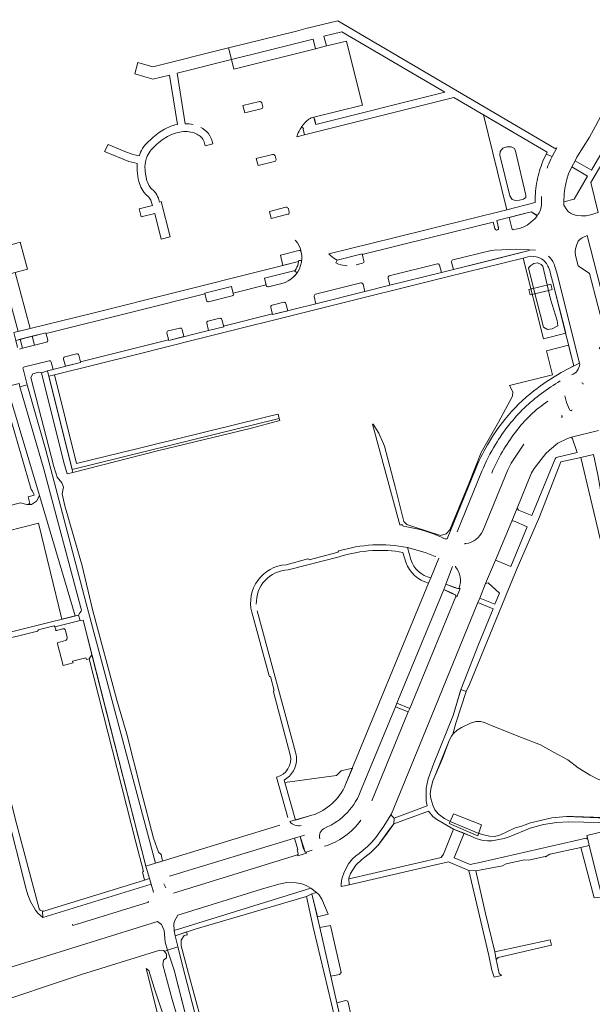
# Model space of a CAD drawing. Header units: metres. Extents: x 209813 to 223847, y 571801 to 587119.
# Tile 264 of 656: x 220325 to 220478, y 575037 to 575299. Entities that reach past the tile are written whole.
import ezdxf

# ---------------------------------------------------------------- set-up
doc = ezdxf.new("R2010")
doc.units = ezdxf.units.M
for name, color, linetype, lineweight in [('B-RO-GK-BESCHOEIING-G', 8, 'GK-BESCHOEIING', 0), ('B-RO-GR-BEPLANTING_CULTUUR_BOSPLANTSOEN-GV', 8, 'Continuous', 0), ('B-RO-GR-BEPLANTING_CULTUUR_HEESTERS-GV', 8, 'Continuous', 0), ('B-RO-GR-BOS_GEMENGD-GV', 8, 'Continuous', 0), ('B-RO-KW-KUNSTWERK_DEK-GV', 8, 'Continuous', 0), ('B-RO-KW-KUNSTWERK_STEIGER-GV', 8, 'Continuous', 0), ('B-RO-OG-TERREIN_CULTUURSCHEIDING-GV', 8, 'Continuous', 0), ('B-RO-OG-WEG-GV', 8, 'Continuous', 0), ('B-RO-VH-VERHARDING_GRASBETONSTEEN-GV', 8, 'Continuous', 0), ('B-RO-VH-VERHARDING_HALFVERHARDING-GV', 8, 'Continuous', 0), ('B-RO-VH-VERHARDING_TEGEL-GV', 8, 'Continuous', 0)]:
    doc.layers.add(name, color=color, linetype=linetype, lineweight=lineweight)
doc.linetypes.add('GK-BESCHOEIING', pattern='A,30,-5,[1,NLCS.shx,S=1,R=0,X=0,Y=0],-5', length=40)

msp = doc.modelspace()

# ---------------------------------------------------------------- linework, layer by layer
at = {"layer": 'B-RO-GK-BESCHOEIING-G', "flags": 128}
for points in [[(220450.694, 575111.451), (220449.049, 575112.143), (220448.003, 575112.415), (220446.738, 575112.391), (220445.339, 575111.932), (220442.925, 575110.817), (220441.807, 575110.064), (220440.915, 575109.306), (220440.671, 575108.996)], [(220458.95, 575108.093), (220450.694, 575111.451)], [(220440.671, 575108.996), (220440.247, 575108.456), (220439.789, 575107.514), (220435.674, 575097.395), (220435.345, 575096.575), (220434.773, 575094.358), (220434.584, 575093.11), (220434.747, 575091.88), (220435.31, 575090.053), (220435.837, 575088.865), (220436.789, 575087.706), (220438.381, 575086.559), (220439.904, 575085.727)], [(220467.64, 575104.166), (220464.025, 575106.175), (220458.95, 575108.093)], [(220488.159, 575095.628), (220487.82, 575095.556), (220486.165, 575095.453), (220484.651, 575095.484), (220483.328, 575095.699), (220481.946, 575096.066), (220479.126, 575097.138), (220477.243, 575098.103), (220474.053, 575100.047), (220471.254, 575102.158), (220467.64, 575104.166)], [(220447.538, 575082.552), (220449.219, 575082.092), (220450.428, 575081.866), (220451.854, 575081.774), (220453.378, 575082.206), (220457.107, 575083.97), (220459.249, 575084.602), (220461.306, 575085.386), (220466.992, 575086.721), (220470.931, 575087.078), (220479.4, 575086.741), (220485.995, 575086.592), (220490.405, 575087.327), (220493.716, 575088.223), (220493.901, 575088.306)], [(220439.904, 575085.727), (220447.538, 575082.552)]]:
    msp.add_lwpolyline(points, dxfattribs=at)
at = {"layer": 'B-RO-GR-BEPLANTING_CULTUUR_BOSPLANTSOEN-GV', "flags": 128}
for points in [[(220340.032, 575140.522), (220330.541, 575172.608), (220329.738, 575171.093), (220328.378, 575170.203), (220327.19, 575170.265), (220325.431, 575170.69), (220316.078, 575168.312), (220317.61, 575162.09), (220330.22, 575165.23), (220336.49, 575139.644)], [(220344.48, 575130.172), (220343.777, 575129.106), (220356.217, 575080.235), (220358.206, 575072.374), (220357.956, 575072.311), (220358.525, 575070.101), (220359.865, 575070.513), (220358.86, 575073.88)], [(220373.951, 575016.579), (220366.362, 575046.107), (220364.64, 575051.415), (220363.805, 575051.133), (220364.365, 575050.402), (220364.379, 575049.433), (220363.603, 575048.788), (220363.404, 575047.549), (220365.86, 575038.267), (220370.339, 575023.154), (220371.386, 575020.064), (220371.493, 575018.446), (220370.485, 575017.68), (220369.256, 575018.38), (220368.163, 575020.067), (220361.055, 575041.453), (220359.653, 575046.008), (220358.902, 575046.547), (220366.948, 575014.781)]]:
    msp.add_lwpolyline(points, close=True, dxfattribs=at)
for points in [[(220412.09, 575095.6), (220413.894, 575099.978), (220410.925, 575099.255), (220409.668, 575097.999), (220395.863, 575096.159), (220398.72, 575086.09), (220403.09, 575087.39)], [(220375.316, 575026.533), (220370.2, 575045.244), (220368.306, 575052.613), (220368.234, 575054.132), (220369.035, 575055.345), (220369.743, 575055.579), (220369.906, 575055.489), (220369.747, 575056.303), (220366.66, 575055.26), (220369.251, 575044.928), (220380.917, 575000)]]:
    msp.add_lwpolyline(points, dxfattribs=at)
at = {"layer": 'B-RO-GR-BEPLANTING_CULTUUR_BOSPLANTSOEN-GV'}
msp.add_lwpolyline([(220403.09, 575087.39, 0.2190612), (220412.09, 575095.6)], format="xyb", dxfattribs=at)
at = {"layer": 'B-RO-GR-BEPLANTING_CULTUUR_HEESTERS-GV'}
for points in [[(220435.98, 575156.37, 0.044515), (220428.571, 575158.742)], [(220429.46, 575155.55, 0.2651608), (220434.78, 575150.65)]]:
    msp.add_lwpolyline(points, format="xyb", dxfattribs=at)
at = {"layer": 'B-RO-GR-BEPLANTING_CULTUUR_HEESTERS-GV', "flags": 128}
for points in [[(220434.78, 575150.65), (220436.943, 575155.95)], [(220436.118, 575156.472), (220435.98, 575156.37)]]:
    msp.add_lwpolyline(points, dxfattribs=at)
at = {"layer": 'B-RO-GR-BOS_GEMENGD-GV', "flags": 128}
for points in [[(220333.852, 575201.173), (220332.687, 575205.905), (220331.039, 575205.315), (220337.002, 575181.449)], [(220337.002, 575181.449), (220337.862, 575178.368), (220339.387, 575178.759), (220333.852, 575201.173)], [(220339.387, 575178.759), (220361.936, 575184.544), (220386.608, 575190.528), (220394.552, 575192.597), (220394.402, 575193.18), (220365.865, 575186.128), (220339.192, 575179.559)]]:
    msp.add_lwpolyline(points, dxfattribs=at)
at = {"layer": 'B-RO-KW-KUNSTWERK_DEK-GV', "flags": 128}
msp.add_lwpolyline([(220466.187, 575227.287), (220467.107, 575227.499), (220466.792, 575228.944), (220460.878, 575227.581), (220461.209, 575226.137)], close=True, dxfattribs=at)
at = {"layer": 'B-RO-KW-KUNSTWERK_STEIGER-GV', "flags": 128}
msp.add_lwpolyline([(220439.904, 575085.727), (220439.664, 575085.2), (220447.341, 575081.957), (220448.299, 575084.865), (220440.786, 575087.824)], close=True, dxfattribs=at)
at = {"layer": 'B-RO-OG-TERREIN_CULTUURSCHEIDING-GV', "flags": 128}
for points in [[(220473.217, 575261.858), (220477.573, 575259.367), (220491.038, 575282.319), (220483.774, 575310.922), (220482.5, 575310.435), (220481.58, 575309.631), (220480.872, 575308.469), (220480.397, 575307.185), (220480.333, 575305.847), (220480.602, 575303.395), (220483.257, 575292.636), (220483.702, 575289.889), (220483.882, 575287.716), (220483.843, 575284.099), (220483.174, 575280.693), (220482.654, 575278.897), (220481.075, 575275.602), (220478.646, 575271.049), (220477.095, 575268.178), (220473.682, 575262.775)], [(220407.465, 575292.569), (220412.278, 575293.723), (220413.852, 575287.629), (220416.586, 575276.716), (220403.575, 575273.489), (220403.876, 575272.739), (220404.179, 575271.529), (220438.503, 575280.148), (220411.109, 575296.227), (220406.306, 575295.032), (220406.958, 575292.447)], [(220382.343, 575286.262), (220404.044, 575291.729), (220403.421, 575294.252), (220389.927, 575290.907), (220381.692, 575288.845)], [(220455.794, 575252.52), (220453.162, 575263.311), (220453.242, 575264.287), (220453.99, 575265.183), (220455.057, 575265.546), (220456.194, 575265.591), (220457.07, 575265.098), (220457.304, 575264.377), (220460.131, 575252.673), (220460.072, 575252.021), (220459.46, 575251.588), (220458.427, 575251.375), (220457.3, 575251.287), (220456.454, 575251.553)], [(220470.228, 575250.907), (220472.978, 575251.619), (220476.56, 575257.756), (220472.355, 575260.232), (220471.433, 575258.34), (220470.99, 575256.905), (220470.469, 575254.433), (220470.266, 575253.05)], [(220462.13, 575227.87), (220460.825, 575233.318), (220461.426, 575233.95), (220462.257, 575234.506), (220463.186, 575234.61), (220464.184, 575234.219), (220464.654, 575233.728), (220466.699, 575224.992), (220468.407, 575219.278), (220468.638, 575217.816), (220467.123, 575217.054), (220465.848, 575216.838), (220464.794, 575217.467)], [(220325.294, 575201.616), (220325.069, 575202.489), (220317.837, 575200.689), (220318.035, 575199.943), (220318.42, 575200.443), (220320.069, 575201.034), (220321.388, 575201.352), (220322.026, 575201.169), (220330.541, 575172.608), (220340.032, 575140.522), (220340.91, 575140.74), (220341.29, 575141.332), (220341.612, 575141.764), (220341.709, 575142.2), (220341.543, 575142.654), (220331.664, 575179.622)], [(220457.758, 575169.22), (220458.14, 575168.709), (220461.717, 575167.321), (220467.925, 575182.38), (220468.158, 575182.763), (220473.744, 575184.088), (220472.555, 575187.73), (220472.289, 575188.187), (220471.192, 575187.809), (220468.662, 575186.546), (220466.395, 575184.702), (220465.388, 575183.822), (220462.289, 575179.867), (220461.588, 575178.641)], [(220451.972, 575155.388), (220456.054, 575153.728), (220460.49, 575164.241), (220456.78, 575165.87), (220456.336, 575165.821)], [(220447.8, 575145.309), (220451.846, 575143.641), (220453.062, 575146.641), (220450.038, 575149.393), (220449.375, 575149.171)], [(220425.023, 575086.597), (220433.805, 575089.896), (220433.558, 575091.291), (220433.539, 575094.634), (220434.078, 575097.077), (220435.474, 575101.017), (220440.712, 575114.018), (220442.824, 575121.136), (220447.499, 575132.921), (220451.37, 575142.467), (220447.312, 575144.113), (220434.17, 575111.874), (220424.284, 575087.814), (220424.098, 575087.5)], [(220424.917, 575085.134), (220422.688, 575082.037), (220420.732, 575079.474), (220418.801, 575077.523), (220416.382, 575075.582), (220414.786, 575074.075), (220413.413, 575071.862), (220412.975, 575070.657), (220413.047, 575070.505), (220437.503, 575076.186), (220437.721, 575076.432), (220438.134, 575077.037), (220440.839, 575083.729), (220436.384, 575086.25), (220435.361, 575087.035), (220434.164, 575088.512)], [(220402.82, 575067.995), (220401.567, 575068.701), (220400.386, 575069.126), (220398.951, 575069.356), (220396.462, 575069.457), (220394.287, 575069.051), (220389.64, 575067.72), (220367.357, 575060.774), (220366.49, 575059.195), (220366.31, 575058.36), (220366.363, 575056.668)], [(220404.321, 575066.788), (220403.099, 575066.503), (220404.555, 575060.367), (220407.408, 575061.062), (220405.786, 575065.071), (220404.91, 575066.291)], [(220408.092, 575058.026), (220405.247, 575057.449), (220408.123, 575044.504), (220410.45, 575044.997), (220410.92, 575045.491)], [(220412.88, 575023.663), (220414.952, 575024.155), (220415.564, 575025.05), (220412.641, 575037.858), (220412.166, 575038.021), (220409.716, 575037.385)]]:
    msp.add_lwpolyline(points, close=True, dxfattribs=at)
for points in [[(220389.095, 575277.664), (220384.728, 575276.542), (220385.237, 575274.64), (220389.588, 575275.712)], [(220389.997, 575276.243), (220389.716, 575277.295)], [(220465.2, 575262.964), (220465.809, 575264.113), (220448.771, 575274.107), (220454.989, 575248.791), (220462.57, 575250.715), (220462.613, 575252.38)], [(220399.116, 575268.226), (220401.146, 575268.736), (220400.771, 575270.277), (220400.879, 575270.436), (220400.345, 575270.855)], [(220400.345, 575270.855), (220400.224, 575270.674)], [(220392.631, 575263.552), (220388.265, 575262.424), (220388.746, 575260.548), (220393.135, 575261.621)], [(220393.537, 575262.058), (220393.275, 575263.172)], [(220396.198, 575249.458), (220391.798, 575248.359), (220392.256, 575246.498), (220396.662, 575247.581)], [(220397.038, 575248.088), (220396.82, 575249.088)], [(220463.096, 575247.138), (220461.54, 575248.234), (220455.634, 575246.766)], [(220455.634, 575246.766), (220456.325, 575243.865)], [(220456.75, 575243.48), (220456.926, 575243.494), (220457.902, 575243.7)], [(220461.364, 575245.425), (220462.103, 575246.081)], [(220399.596, 575237.953), (220394.693, 575236.723), (220395.39, 575233.944), (220399.565, 575234.991), (220399.591, 575235.303), (220400.4, 575235.253)], [(220416.965, 575235.13), (220416.485, 575237.048), (220409.852, 575235.354), (220409.501, 575234.63), (220410.224, 575234.325)], [(220440.818, 575232.89), (220460.993, 575237.92), (220461.003, 575238.117), (220457.654, 575238.282), (220451.627, 575238.067), (220450.85, 575237.956), (220440.687, 575235.425)], [(220462.841, 575236.265), (220461.276, 575236.41), (220459.369, 575235.937), (220464.79, 575214.411), (220470.721, 575215.873), (220467.156, 575229.777), (220466.672, 575231.726)], [(220414.853, 575234.089), (220416.62, 575234.519)], [(220423.39, 575230.58), (220423.882, 575228.664), (220437.582, 575232.09), (220437.094, 575234.016)], [(220436.567, 575234.401), (220423.726, 575231.18)], [(220440.326, 575234.825), (220440.818, 575232.89)], [(220398.443, 575231.122), (220399.146, 575231.943), (220398.518, 575232.433), (220398.632, 575232.596), (220390.452, 575230.531), (220390.923, 575228.632)], [(220382.165, 575226.442), (220381.691, 575228.345), (220374.549, 575226.556), (220375.001, 575224.649)], [(220391.507, 575228.254), (220395.083, 575229.156)], [(220403.723, 575225.666), (220404.173, 575223.75), (220417.183, 575226.966), (220416.724, 575228.919)], [(220416.157, 575229.285), (220404.059, 575226.266)], [(220375.582, 575224.283), (220381.817, 575225.831)], [(220392.13, 575222.762), (220392.616, 575220.843), (220396.663, 575221.876)], [(220395.597, 575224.158), (220392.483, 575223.371)], [(220396.663, 575221.876), (220396.193, 575223.8)], [(220378.583, 575219.917), (220375.416, 575219.129)], [(220375.074, 575218.547), (220375.554, 575216.599)], [(220375.554, 575216.599), (220379.617, 575217.614), (220379.135, 575219.557)], [(220332.721, 575214.076), (220332.224, 575215.975), (220328.593, 575215.076)], [(220328.593, 575215.076), (220329.236, 575212.683), (220332.38, 575213.475)], [(220364.48, 575215.891), (220364.966, 575213.966), (220369.017, 575214.972), (220368.561, 575216.905)], [(220367.952, 575217.269), (220364.838, 575216.503)], [(220325.21, 575211.674), (220325.992, 575211.865), (220325.374, 575214.278), (220324.197, 575213.987), (220324.684, 575212.044)], [(220469.5, 575205.38), (220472.908, 575207.177), (220471.498, 575212.69), (220465.59, 575211.235), (220467.214, 575204.787), (220455.758, 575201.984), (220456.602, 575200.24), (220456.581, 575199.13), (220452.81, 575192.222), (220448.213, 575184.082), (220444.809, 575175.559), (220439.859, 575163.5), (220438.834, 575162.38), (220437.372, 575161.954), (220430.238, 575164.307), (220428.363, 575164.939), (220427.594, 575165.741), (220425.272, 575174.94), (220422.442, 575185.8), (220420.937, 575189.239), (220419.465, 575191.626), (220419.275, 575191.623), (220426.544, 575164.839)], [(220340.417, 575210.379), (220337.291, 575209.601)], [(220341.431, 575208.268), (220341.004, 575210.018)], [(220336.931, 575209.004), (220337.414, 575207.077), (220341.477, 575208.082), (220341.431, 575208.268)], [(220470.46, 575199.21), (220470.96, 575197.44), (220471.69, 575195.53)], [(220472.368, 575195.304), (220472.32, 575195.47)], [(220448.65, 575163.22), (220455.34, 575179.46), (220456.23, 575181.26), (220459.53, 575186.32)], [(220426.544, 575164.839), (220427.22, 575164.78)], [(220438.04, 575161.37), (220438.011, 575161.231)], [(220443.82, 575159.65), (220443.87, 575159.81), (220444.09, 575159.82)], [(220440.58, 575153.71), (220438.799, 575148.993), (220441.03, 575148.18), (220441.95, 575147.85)], [(220441.34, 575153.61), (220441.346, 575153.829)], [(220441.26, 575146.13), (220440.44, 575146.64), (220438.269, 575147.591), (220425.74, 575117.247), (220429.163, 575115.889), (220441.43, 575145.74)], [(220335.332, 575133.09), (220336.802, 575127.331), (220339.454, 575128.006), (220339.334, 575128.507), (220342.912, 575129.363), (220343.02, 575128.913), (220343.777, 575129.106), (220344.48, 575130.172), (220342.126, 575139.387), (220341.34, 575139.29), (220334.609, 575137.636), (220334.85, 575136.97)], [(220335.13, 575136.69), (220336.621, 575137.119)], [(220337.477, 575136.622), (220337.917, 575134.814)], [(220337.425, 575133.982), (220335.561, 575133.481)], [(220419.05, 575091.28), (220428.775, 575114.946), (220425.343, 575116.285), (220416.308, 575094.414)], [(220483.662, 575085.372), (220471.425, 575085.629), (220468.349, 575085.434), (220464.823, 575084.918), (220461.229, 575083.942), (220455.656, 575081.651), (220454.348, 575081.176), (220451.045, 575080.589), (220449.906, 575080.607), (220448.67, 575080.718), (220446.899, 575081.211), (220443.681, 575082.636), (220441.039, 575076.056), (220445.294, 575074.31), (220448.234, 575074.886), (220476.167, 575081.302), (220476.579, 575081.035), (220476.326, 575082.038), (220494.815, 575086.449)], [(220399.47, 575077.24), (220399.18, 575078.21), (220399.33, 575078.25), (220398.485, 575081.315), (220365.17, 575071.17)], [(220401.13, 575082.12), (220399.947, 575081.76), (220400.94, 575078.73), (220401.22, 575077.77)], [(220366.24, 575066.62), (220399.263, 575076.868)], [(220401.58, 575077.571), (220403.152, 575078.087)], [(220360.78, 575066.88), (220360.94, 575066.91), (220360.294, 575069.076), (220331.411, 575060.184)], [(220363.691, 575069.168), (220364.14, 575068.06)], [(220339.31, 575058.4), (220339.41, 575058.05), (220359.57, 575064.25), (220359.47, 575064.54)], [(220270.322, 575019.087), (220269.999, 575019.922), (220270.515, 575021.132), (220272.753, 575022.233), (220281.762, 575025.119), (220293.063, 575028.774), (220315.613, 575036.216), (220341.751, 575044.996), (220362.596, 575051.461), (220363.633, 575051.359), (220363.805, 575051.133), (220364.64, 575051.415), (220364.008, 575053.549), (220363.771, 575056.672), (220363.004, 575058.328), (220361.968, 575059.099), (220326.623, 575048.11), (220297.567, 575039.131), (220273.36, 575031.4), (220273.709, 575029.941)]]:
    msp.add_lwpolyline(points, dxfattribs=at)
at = {"layer": 'B-RO-OG-TERREIN_CULTUURSCHEIDING-GV'}
for points in [[(220389.716, 575277.295, 0.3751523), (220389.095, 575277.664)], [(220389.588, 575275.712, 0.4098246), (220389.997, 575276.243)], [(220400.224, 575270.674, 0.0679784), (220399.294, 575268.837)], [(220399.294, 575268.837, 0.0185432), (220399.116, 575268.226)], [(220393.275, 575263.172, 0.3816245), (220392.631, 575263.552)], [(220393.135, 575261.621, 0.3613692), (220393.537, 575262.058)], [(220463.36, 575257.808, -0.0270521), (220464.161, 575260.425)], [(220396.82, 575249.088, 0.3298488), (220396.198, 575249.458)], [(220396.662, 575247.581, 0.4597405), (220397.038, 575248.088)], [(220462.103, 575246.081, 0.056683), (220463.096, 575247.138)], [(220456.325, 575243.865, 0.3257453), (220456.75, 575243.48)], [(220457.902, 575243.7, 0.0480793), (220459.384, 575244.183)], [(220459.384, 575244.183, 0.0790912), (220461.364, 575245.425)], [(220395.083, 575229.156, 0.5577798), (220398.672, 575240.725)], [(220400.201, 575237.571, 0.4481651), (220399.596, 575237.953)], [(220410.224, 575234.325, 0.0758584), (220412.507, 575233.876)], [(220416.62, 575234.519, 0.417748), (220416.965, 575235.13)], [(220437.094, 575234.016, 0.416032), (220436.567, 575234.401)], [(220440.687, 575235.425, 0.4121989), (220440.326, 575234.825)], [(220466.672, 575231.726, 0.0607668), (220466.119, 575233.456)], [(220423.726, 575231.18, 0.4115944), (220423.39, 575230.58)], [(220390.923, 575228.632, 0.4218377), (220391.507, 575228.254)], [(220416.724, 575228.919, 0.4160445), (220416.157, 575229.285)], [(220381.817, 575225.831, 0.425121), (220382.165, 575226.442)], [(220404.059, 575226.266, 0.4115944), (220403.723, 575225.666)], [(220375.001, 575224.649, 0.4098397), (220375.582, 575224.283)], [(220392.483, 575223.371, 0.4156855), (220392.13, 575222.762)], [(220396.193, 575223.8, 0.4119472), (220395.597, 575224.158)], [(220379.135, 575219.557, 0.3947834), (220378.583, 575219.917)], [(220375.416, 575219.129, 0.4095069), (220375.074, 575218.547)], [(220364.838, 575216.503, 0.4180765), (220364.48, 575215.891)], [(220368.561, 575216.905, 0.4029476), (220367.952, 575217.269)], [(220332.38, 575213.475, 0.4115929), (220332.721, 575214.076)], [(220337.291, 575209.601, 0.4041851), (220336.931, 575209.004)], [(220341.004, 575210.018, 0.4121155), (220340.417, 575210.379)], [(220462.26, 575200.52, -0.0366421), (220469.5, 575205.38)], [(220475.357, 575202.327, 0.3333333), (220475, 575202.69)], [(220454.54, 575192.93, -0.0629653), (220462.26, 575200.52)], [(220465.96, 575197.74, 0.08845), (220457.39, 575189.6)], [(220469.58, 575193.444, 0.3584113), (220469.72, 575194.02)], [(220471.69, 575195.53, 0.4752215), (220472.368, 575195.304)], [(220449.9, 575186.16, -0.0448796), (220454.54, 575192.93)], [(220457.39, 575189.6, 0.065442), (220451, 575178.63)], [(220427.22, 575164.78, 0.3663771), (220427.48, 575164.44)], [(220427.48, 575164.44, -0.068323), (220438.04, 575161.37)], [(220444.09, 575159.82, 0.2608303), (220448.65, 575163.22)], [(220438.011, 575161.231, 0.095608), (220439.114, 575161.041)], [(220442.34, 575147.97, 0.2669902), (220441.34, 575153.61)], [(220441.95, 575147.85, 0.5178379), (220442.34, 575147.97)], [(220334.85, 575136.97, 0.85), (220335.13, 575136.69)], [(220336.621, 575137.119, -0.4236798), (220337.477, 575136.622)], [(220335.561, 575133.481, 0.4141378), (220335.332, 575133.09)], [(220337.917, 575134.814, -0.4063158), (220337.425, 575133.982)], [(220416.308, 575094.414, -0.2176193), (220406.53, 575084.01)], [(220406.53, 575084.01, 0.367189), (220405.2, 575081.14)], [(220406.43, 575079.14, 0.1632976), (220416.13, 575086.06)]]:
    msp.add_lwpolyline(points, format="xyb", dxfattribs=at)
at = {"layer": 'B-RO-OG-WEG-GV'}
for points in [[(220326.495, 575206.955, 0.3950208), (220326.131, 575206.374)], [(220333.663, 575208.206, 0.389441), (220333.061, 575208.562)]]:
    msp.add_lwpolyline(points, format="xyb", dxfattribs=at)
at = {"layer": 'B-RO-OG-WEG-GV', "flags": 128}
for points in [[(220326.131, 575206.374), (220327.236, 575202.095), (220332.23, 575184.675), (220342.876, 575144.167), (220361.449, 575074.653), (220363.386, 575075.242), (220363.244, 575075.576), (220362.914, 575076.917), (220362.232, 575077.555), (220360.875, 575081.342), (220357.602, 575093.901), (220353.792, 575109.007), (220351.171, 575118.119), (220344.658, 575142.27), (220341.85, 575153.9), (220337.309, 575169.881), (220336.595, 575173.105), (220336.962, 575174.873), (220336.5, 575176.004), (220335.266, 575177.534), (220334.343, 575180.334), (220328.176, 575204.055), (220328.71, 575205.08), (220330.376, 575205.55), (220331.039, 575205.315), (220332.687, 575205.905), (220334.138, 575206.251), (220333.663, 575208.206)], [(220333.061, 575208.562), (220326.495, 575206.955)]]:
    msp.add_lwpolyline(points, dxfattribs=at)
msp.add_lwpolyline([(220319.869, 575200.962), (220320.294, 575199.36), (220320.881, 575199.519), (220323.163, 575192), (220328.335, 575174.264), (220328.657, 575173.756), (220329.136, 575172.73), (220327.495, 575172.24), (220327.967, 575170.463), (220327.217, 575170.264), (220328.378, 575170.203), (220329.738, 575171.093), (220330.541, 575172.608), (220322.026, 575201.169), (220321.388, 575201.352), (220320.069, 575201.034)], close=True, dxfattribs=at)
at = {"layer": 'B-RO-VH-VERHARDING_GRASBETONSTEEN-GV', "flags": 128}
msp.add_lwpolyline([(220324.08, 575232.028), (220327.339, 575232.932), (220325.412, 575240.128), (220318.827, 575238.301), (220320.887, 575231.142)], dxfattribs=at)
for points in [[(220324.83, 575216.324), (220328.065, 575217.127), (220324.08, 575232.028), (220320.887, 575231.142)], [(220329.236, 575212.683), (220328.593, 575215.076), (220325.374, 575214.278), (220325.992, 575211.865)]]:
    msp.add_lwpolyline(points, close=True, dxfattribs=at)
at = {"layer": 'B-RO-VH-VERHARDING_HALFVERHARDING-GV', "flags": 128}
for points in [[(220341.34, 575139.29), (220342.126, 575139.387), (220358.86, 575073.88), (220361.449, 575074.653), (220342.876, 575144.167), (220332.23, 575184.675), (220327.236, 575202.095), (220325.294, 575201.616), (220331.664, 575179.622), (220341.543, 575142.654), (220341.709, 575142.2), (220341.612, 575141.764), (220341.29, 575141.332), (220340.91, 575140.74)], [(220374.338, 575015.076), (220374.947, 575012.706), (220378.334, 575000), (220379.965, 574994.327), (220383.32, 574981.49), (220389.38, 574960.45), (220398.053, 574926.597), (220400.269, 574919.035), (220408.843, 574900.617), (220410.27, 574899.628), (220410.623, 574898.339), (220415.466, 574899.86), (220413.827, 574900.014), (220411.817, 574901.488), (220404.414, 574916.367), (220402.486, 574921.108), (220399.04, 574931.71), (220386.38, 574980.49), (220380.917, 575000), (220369.251, 575044.928), (220367.399, 575052.314), (220364.64, 575051.415), (220366.362, 575046.107)]]:
    msp.add_lwpolyline(points, close=True, dxfattribs=at)
msp.add_lwpolyline([(220485.995, 575086.592), (220472.834, 575087.064), (220470.931, 575087.078), (220466.992, 575086.721), (220461.306, 575085.386), (220459.249, 575084.602), (220457.107, 575083.97), (220453.378, 575082.206), (220451.854, 575081.774), (220450.428, 575081.866), (220449.219, 575082.092), (220447.538, 575082.552), (220439.904, 575085.727), (220438.381, 575086.559), (220436.789, 575087.706), (220435.837, 575088.865), (220435.31, 575090.053), (220434.747, 575091.88), (220434.584, 575093.11), (220434.773, 575094.358), (220435.345, 575096.575), (220437.922, 575102.557), (220439.789, 575107.514), (220440.247, 575108.456), (220440.671, 575108.996), (220441.406, 575111.99), (220444.227, 575120.408), (220442.774, 575120.943), (220440.712, 575114.018), (220435.474, 575101.017), (220434.078, 575097.077), (220433.539, 575094.634), (220433.558, 575091.291), (220433.805, 575089.896), (220425.023, 575086.597), (220424.917, 575085.134), (220434.164, 575088.512), (220435.361, 575087.035), (220436.384, 575086.25), (220440.839, 575083.729), (220445.444, 575081.818), (220446.899, 575081.211), (220448.67, 575080.718), (220449.906, 575080.607), (220451.045, 575080.589), (220454.348, 575081.176), (220455.656, 575081.651), (220461.229, 575083.942), (220464.823, 575084.918), (220468.349, 575085.434), (220471.425, 575085.629), (220483.662, 575085.372)], dxfattribs=at)
at = {"layer": 'B-RO-VH-VERHARDING_TEGEL-GV', "flags": 128}
for points in [[(220476.56, 575257.756), (220472.978, 575251.619), (220470.228, 575250.907), (220470.213, 575250.056), (220471.014, 575248.739), (220471.435, 575248.285), (220471.982, 575247.863), (220472.671, 575247.536), (220473.689, 575247.296), (220474.886, 575247.163), (220476.202, 575247.2), (220477.338, 575247.444), (220479.344, 575248.071), (220477.444, 575256.058), (220492.758, 575282.116), (220485.251, 575311.384), (220484.584, 575311.232), (220483.774, 575310.922), (220491.038, 575282.319), (220477.573, 575259.367), (220473.217, 575261.858), (220472.355, 575260.232)], [(220376.597, 575190.033), (220364.794, 575187.086), (220362.865, 575186.638), (220356.135, 575184.944), (220352.398, 575184.065), (220340.347, 575181.126), (220334.51, 575204.785), (220333.052, 575204.423), (220337.412, 575186.722), (220339.192, 575179.559), (220365.865, 575186.128), (220394.402, 575193.18), (220394.125, 575194.309), (220392.17, 575193.864), (220380.333, 575190.918)], [(220474.79, 575182.725), (220479.869, 575161.054), (220480.541, 575158.987), (220482.535, 575154.828), (220483.327, 575153.595), (220483.877, 575151.946), (220485.947, 575143.694), (220485.946, 575143.214), (220485.287, 575141.402), (220488.354, 575140.184), (220488.397, 575142.707), (220485.054, 575154.839), (220484.339, 575156.227), (220483.077, 575157.825), (220481.858, 575160.054), (220483.126, 575160.263), (220482.878, 575160.838), (220480.056, 575173.572), (220479.235, 575178.134), (220478.103, 575183.562)], [(220425.74, 575117.247), (220425.343, 575116.285), (220428.775, 575114.946), (220429.163, 575115.889)], [(220497.465, 575071.281), (220480.294, 575067.118), (220480.027, 575067.341), (220477.006, 575079.323), (220474.733, 575078.853), (220478.338, 575065.373), (220480.035, 575065.613), (220485.116, 575066.771), (220489.516, 575067.719), (220495.078, 575068.955), (220496.14, 575063.8), (220496.312, 575063.84), (220498.297, 575055.184), (220500.024, 575055.579), (220496.855, 575069.563), (220497.787, 575070.04)], [(220358.525, 575070.101), (220331.722, 575061.85), (220331.337, 575061.84), (220331.411, 575060.184), (220360.294, 575069.076), (220359.865, 575070.513)], [(220403.099, 575066.503), (220404.321, 575066.788), (220402.82, 575067.995), (220366.363, 575056.668), (220366.66, 575055.26), (220371.967, 575057.054), (220401.631, 575065.745)], [(220451.874, 575050.979), (220452.229, 575048.939), (220452.679, 575049.518), (220466.964, 575052.781), (220466.6, 575054.245)]]:
    msp.add_lwpolyline(points, close=True, dxfattribs=at)
for points in [[(220467.726, 575265.188), (220409.972, 575299.194), (220401.505, 575297.077)], [(220401.505, 575297.077), (220398.999, 575296.425), (220380.919, 575291.917)], [(220381.692, 575288.845), (220389.927, 575290.907), (220403.421, 575294.252), (220404.044, 575291.729), (220406.958, 575292.447), (220406.306, 575295.032), (220411.109, 575296.227), (220438.503, 575280.148), (220404.179, 575271.529), (220403.791, 575272.716), (220403.575, 575273.489)], [(220369.372, 575271.727), (220367.188, 575285.214), (220381.692, 575288.845), (220380.919, 575291.917), (220360.715, 575286.879), (220356.749, 575288.025), (220355.896, 575284.981), (220360.677, 575283.584), (220365.124, 575284.697), (220367.298, 575271.561), (220366.611, 575271.41)], [(220402.295, 575272.939), (220401.723, 575272.453), (220401.193, 575271.922), (220400.75, 575271.403), (220400.345, 575270.855), (220400.879, 575270.436), (220400.771, 575270.277), (220401.146, 575268.736), (220440.927, 575278.727), (220449.292, 575273.8), (220465.809, 575264.113), (220465.531, 575263.589)], [(220363.424, 575270.051), (220362.539, 575269.485), (220360.696, 575268.035), (220358.985, 575266.373), (220358.272, 575265.546)], [(220357.245, 575263.633), (220357.072, 575263.19), (220355.831, 575263.441), (220355.199, 575263.605), (220353.686, 575264.162), (220348.797, 575266.169), (220347.83, 575264.321), (220354.351, 575261.687), (220355.951, 575261.259), (220356.573, 575261.153), (220356.519, 575259.936), (220356.539, 575259.173), (220356.841, 575257.044), (220357.008, 575256.35), (220357.56, 575254.821), (220358.029, 575253.93), (220358.328, 575253.505), (220358.986, 575252.801), (220359.454, 575252.364), (220359.666, 575252.128), (220359.855, 575251.873), (220360.155, 575251.31), (220360.389, 575250.715), (220360.595, 575249.942), (220357.052, 575249.052), (220357.589, 575246.872), (220361.226, 575247.78), (220362.921, 575240.998), (220365.303, 575241.593), (220362.981, 575250.956), (220362.52, 575250.857), (220362.193, 575251.88), (220361.979, 575252.371), (220361.759, 575252.792), (220361.502, 575253.191), (220360.969, 575253.824), (220360.268, 575254.487), (220359.891, 575254.941), (220359.736, 575255.177), (220359.286, 575256.164), (220359.157, 575256.532), (220358.749, 575258.378), (220358.652, 575259.188), (220358.624, 575260.38), (220358.653, 575260.784), (220358.768, 575261.542), (220359.038, 575262.604)], [(220374.468, 575266.576), (220374.668, 575265.874), (220376.726, 575266.39)], [(220467.093, 575262.984), (220468.31, 575265.311)], [(220466.72, 575262.258), (220467.093, 575262.984), (220465.531, 575263.589), (220465.2, 575262.964)], [(220462.613, 575252.38), (220462.57, 575250.715), (220454.989, 575248.791), (220424.956, 575241.303), (220407.652, 575237.005)], [(220464.272, 575250.437), (220464.288, 575252.322)], [(220452.812, 575244.014), (220452.338, 575245.95), (220461.54, 575248.234), (220463.175, 575247.246)], [(220409.402, 575235.632), (220409.809, 575235.381), (220416.485, 575237.048), (220416.533, 575236.858), (220434.792, 575241.4), (220451.429, 575245.505), (220451.863, 575243.763)], [(220452.424, 575243.385), (220452.481, 575243.399)], [(220484.371, 575211.122), (220476.457, 575241.917), (220475.126, 575241.356), (220474.482, 575240.892), (220474.062, 575240.382), (220473.653, 575239.521), (220473.335, 575238.406), (220473.264, 575237.545), (220473.303, 575236.592), (220473.993, 575233.841), (220477.048, 575231.836), (220481.456, 575214.745), (220479.661, 575211.701)], [(220462.643, 575237.997), (220461.003, 575238.117), (220460.993, 575237.92), (220451.595, 575235.568), (220437.582, 575232.09), (220423.882, 575228.664), (220417.183, 575226.966), (220404.173, 575223.75), (220392.616, 575220.843), (220392.566, 575221.041), (220379.57, 575217.802), (220379.617, 575217.614), (220375.554, 575216.599), (220364.966, 575213.966), (220364.921, 575214.149), (220341.431, 575208.268), (220341.477, 575208.082), (220332.687, 575205.905), (220333.052, 575204.423)], [(220334.51, 575204.785), (220356.68, 575210.345), (220372.175, 575214.185), (220439.101, 575230.91), (220459.369, 575235.937)], [(220459.369, 575235.937), (220461.276, 575236.41), (220462.841, 575236.265)], [(220399.462, 575234.417), (220399.565, 575234.991), (220390.02, 575232.598)], [(220474.376, 575207.866), (220472.614, 575214.923), (220468.397, 575231.72), (220467.762, 575233.969)], [(220390.02, 575232.598), (220344.735, 575221.266), (220323.683, 575216.039), (220324.197, 575213.987), (220332.224, 575215.975), (220332.27, 575215.789), (220355.871, 575221.679), (220374.594, 575226.378), (220374.549, 575226.556), (220381.691, 575228.345), (220382.13, 575226.583), (220390.888, 575228.773), (220390.452, 575230.531), (220398.632, 575232.596)], [(220466.672, 575231.726), (220467.156, 575229.777), (220471.056, 575214.561), (220472.908, 575207.177)], [(220474.439, 575207.641), (220474.376, 575207.866), (220471.516, 575206.477), (220469.5, 575205.38)], [(220479.424, 575189.957), (220472.289, 575188.187), (220472.555, 575187.73), (220473.744, 575184.088), (220468.158, 575182.763), (220467.925, 575182.38), (220461.717, 575167.321), (220458.14, 575168.709), (220457.758, 575169.22), (220456.336, 575165.821), (220456.78, 575165.87), (220460.49, 575164.241), (220456.054, 575153.728), (220451.972, 575155.388), (220449.375, 575149.171), (220450.038, 575149.393), (220453.062, 575146.641), (220451.846, 575143.641), (220447.8, 575145.309), (220447.312, 575144.113), (220451.37, 575142.467), (220447.499, 575132.921), (220442.824, 575121.136), (220442.774, 575120.943), (220444.227, 575120.408)], [(220444.227, 575120.408), (220445.043, 575122.244), (220455.27, 575147.234), (220457.805, 575153.248), (220463.692, 575166.985), (220469.375, 575181.593), (220474.79, 575182.725)], [(220446.6, 575179.37), (220439.114, 575161.041)], [(220441.79, 575162.97), (220448.41, 575179.09)], [(220410.06, 575157.51), (220402.39, 575155.49)], [(220427.36, 575157.44), (220428.1, 575154.83)], [(220429.46, 575155.55), (220428.571, 575158.742)], [(220402.02, 575155.71), (220396.23, 575154.19)], [(220396.74, 575152.78), (220410.33, 575156.33)], [(220434.19, 575149.24), (220412.09, 575095.6)], [(220434.19, 575149.24), (220434.78, 575150.65)], [(220441.95, 575147.85), (220440.97, 575148.08), (220438.799, 575148.993), (220438.269, 575147.591), (220440.38, 575146.5), (220441.26, 575146.13)], [(220441.43, 575145.74), (220441.73, 575145.62), (220442.64, 575147.841), (220442.34, 575147.97)], [(220387.09, 575141.51), (220391.67, 575124.57)], [(220398.73, 575104.25), (220388.56, 575141.91)], [(220330.17, 575136.85), (220334.39, 575137.86), (220334.609, 575137.636), (220341.34, 575139.29), (220340.91, 575140.74), (220304.668, 575131.759), (220289.992, 575128.145), (220287.707, 575127.58), (220233.855, 575114.118), (220236.21, 575112.564)], [(220318.776, 575133.694), (220329.95, 575136.5)], [(220330.408, 575062.465), (220324.152, 575086.159), (220321.058, 575098.806), (220314.582, 575123.802), (220313.2, 575121.86), (220312.951, 575121.412)], [(220392.06, 575124.37), (220393.03, 575120.68)], [(220392.83, 575120.3), (220397.33, 575103.51)], [(220313.23, 575117.97), (220314.35, 575116.19), (220315.126, 575114.152), (220316.441, 575109.292), (220327.003, 575067.734), (220327.434, 575066.16), (220328.099, 575064.418), (220329.491, 575062.086), (220330.094, 575061.347), (220331.411, 575060.184)], [(220393.671, 575097.54), (220396.65, 575086.79)], [(220398.72, 575086.09), (220395.69, 575096.77)], [(220403.09, 575087.39), (220397.211, 575085.702)], [(220412.975, 575070.657), (220413.413, 575071.862), (220414.786, 575074.075), (220416.382, 575075.582), (220418.801, 575077.523), (220420.732, 575079.474), (220423.72, 575083.544), (220424.917, 575085.134), (220425.023, 575086.597), (220424.098, 575087.5), (220422.263, 575084.513), (220420.11, 575081.49), (220418.942, 575080.124), (220417.868, 575079.044), (220415.652, 575077.2), (220414.686, 575076.506), (220413.895, 575075.796), (220412.854, 575074.478), (220411.669, 575072.261), (220411.094, 575070.483), (220410.854, 575069.173), (220410.925, 575068.402), (220412.986, 575068.876)], [(220394.54, 575084.77), (220362.04, 575074.83)], [(220477.006, 575079.323), (220476.579, 575081.035), (220476.167, 575081.302), (220448.234, 575074.886), (220445.294, 575074.31), (220441.039, 575076.056), (220443.681, 575082.636), (220440.839, 575083.729), (220438.134, 575077.037), (220437.721, 575076.432), (220437.503, 575076.186), (220413.047, 575070.505), (220412.975, 575070.657), (220412.986, 575068.876), (220439.494, 575074.98), (220444.867, 575072.641), (220446.741, 575072.552), (220453.833, 575073.97), (220454.828, 575074.433), (220459.703, 575075.51), (220460.765, 575075.471), (220465.282, 575076.458), (220465.318, 575076.294), (220466.523, 575077.001), (220474.733, 575078.853)], [(220401.22, 575077.77), (220400.81, 575078.69), (220399.947, 575081.76), (220398.485, 575081.315), (220399.33, 575078.25), (220399.18, 575078.21), (220399.47, 575077.24)], [(220399.263, 575076.868), (220399.35, 575076.55), (220401.69, 575077.26), (220401.58, 575077.571)], [(220444.867, 575072.641), (220446.311, 575066.619), (220450.205, 575050.007), (220451.071, 575046.114), (220451.669, 575044.279), (220453.606, 575044.704), (220452.979, 575045.255), (220452.229, 575048.939)], [(220451.874, 575050.979), (220449.329, 575061.18), (220446.741, 575072.552)], [(220401.631, 575065.745), (220403.416, 575057.595), (220408.278, 575037.15), (220413.022, 575016.419), (220417.678, 574995.114), (220419.633, 574986.698), (220425.999, 574980.257), (220427.286, 574981.995), (220426.5, 574982.112), (220422.83, 574985.68), (220421.62, 574986.519), (220420.965, 574987.522), (220419.265, 574995.492), (220418.163, 575000.698), (220409.716, 575037.385), (220405.247, 575057.449), (220403.099, 575066.503)], [(220331.337, 575061.84), (220330.707, 575062.142), (220330.408, 575062.465)]]:
    msp.add_lwpolyline(points, dxfattribs=at)
at = {"layer": 'B-RO-VH-VERHARDING_TEGEL-GV'}
for points in [[(220403.575, 575273.489, 0.081622), (220402.295, 575272.939)], [(220366.611, 575271.41, 0.0668536), (220363.424, 575270.051)], [(220371.469, 575271.505, 0.0647848), (220369.372, 575271.727)], [(220375.509, 575269.102, 0.1203425), (220373.475, 575270.733)], [(220361.349, 575265.846, -0.0365886), (220363.235, 575267.431)], [(220363.235, 575267.431, -0.0375836), (220365.126, 575268.572)], [(220365.126, 575268.572, -0.0485533), (220367.355, 575269.404)], [(220367.355, 575269.404, -0.0551978), (220369.44, 575269.663)], [(220369.44, 575269.663, -0.0652751), (220371.341, 575269.381)], [(220371.341, 575269.381, -0.0562759), (220372.747, 575268.782)], [(220372.747, 575268.782, -0.0682725), (220373.825, 575267.896)], [(220373.825, 575267.896, -0.1108845), (220374.468, 575266.576)], [(220376.726, 575266.39, 0.0804389), (220375.509, 575269.102)], [(220358.272, 575265.546, 0.0612015), (220357.245, 575263.633)], [(220359.038, 575262.604, -0.130779), (220361.349, 575265.846)], [(220468.31, 575265.311, -0.4281376), (220467.726, 575265.188)], [(220465.2, 575262.964, 0.0230796), (220464.161, 575260.425)], [(220465.735, 575259.849, -0.0231963), (220466.72, 575262.258)], [(220463.36, 575257.808, 0.0512908), (220462.613, 575252.38)], [(220463.175, 575247.246, 0.1538899), (220464.272, 575250.437)], [(220451.863, 575243.763, 1.2857366), (220452.714, 575244.193)], [(220407.652, 575237.005, 0.0813562), (220409.402, 575235.632)], [(220462.841, 575236.265, -0.1769235), (220465.369, 575234.734)], [(220467.762, 575233.969, 0.1175664), (220466.159, 575236.402)], [(220398.632, 575232.596, 0.0834125), (220399.462, 575234.417)], [(220465.369, 575234.734, -0.0798603), (220466.119, 575233.456)], [(220472.28, 575204.82, 0.3144533), (220474.439, 575207.641)], [(220459.71, 575195.98, -0.0566894), (220469.26, 575203.18)], [(220452.02, 575186.23, -0.0657286), (220459.71, 575195.98)], [(220449.9, 575186.16, 0.04384), (220446.6, 575179.37)], [(220448.41, 575179.09, -0.0377862), (220452.02, 575186.23)], [(220410.27, 575157.85, 0.4403263), (220410.06, 575157.51)], [(220419.32, 575159.47, 0.055044), (220410.27, 575157.85)], [(220410.33, 575156.33, -0.05714), (220419.26, 575157.95)], [(220419.26, 575157.95, -0.0617169), (220427.36, 575157.44)], [(220428.571, 575158.742, 0.0598804), (220419.32, 575159.47)], [(220402.39, 575155.49, 0.4), (220402.02, 575155.71)], [(220428.1, 575154.83, 0.2395483), (220434.19, 575149.24)], [(220396.23, 575154.19, 0.4693886), (220387.09, 575141.51)], [(220388.294, 575143.695, -0.4187511), (220396.74, 575152.78)], [(220441.26, 575146.13, -0.4444258), (220441.43, 575145.74)], [(220329.95, 575136.5, 0.4200191), (220330.17, 575136.85)], [(220391.67, 575124.57, 0.3653324), (220392.06, 575124.37)], [(220393.03, 575120.68, 0.3937106), (220392.83, 575120.3)], [(220397.33, 575103.51, -0.4065698), (220393.671, 575097.54)], [(220395.69, 575096.77, 0.2860842), (220399.007, 575102.653)], [(220399.007, 575102.653, 0.0607574), (220398.73, 575104.25)], [(220397.211, 575085.702, 0.2931309), (220400.259, 575084.697)], [(220399.47, 575077.24, -0.3953916), (220399.263, 575076.868)], [(220401.58, 575077.571, -0.4025981), (220401.22, 575077.77)]]:
    msp.add_lwpolyline(points, format="xyb", dxfattribs=at)

doc.saveas('drawing.dxf')
